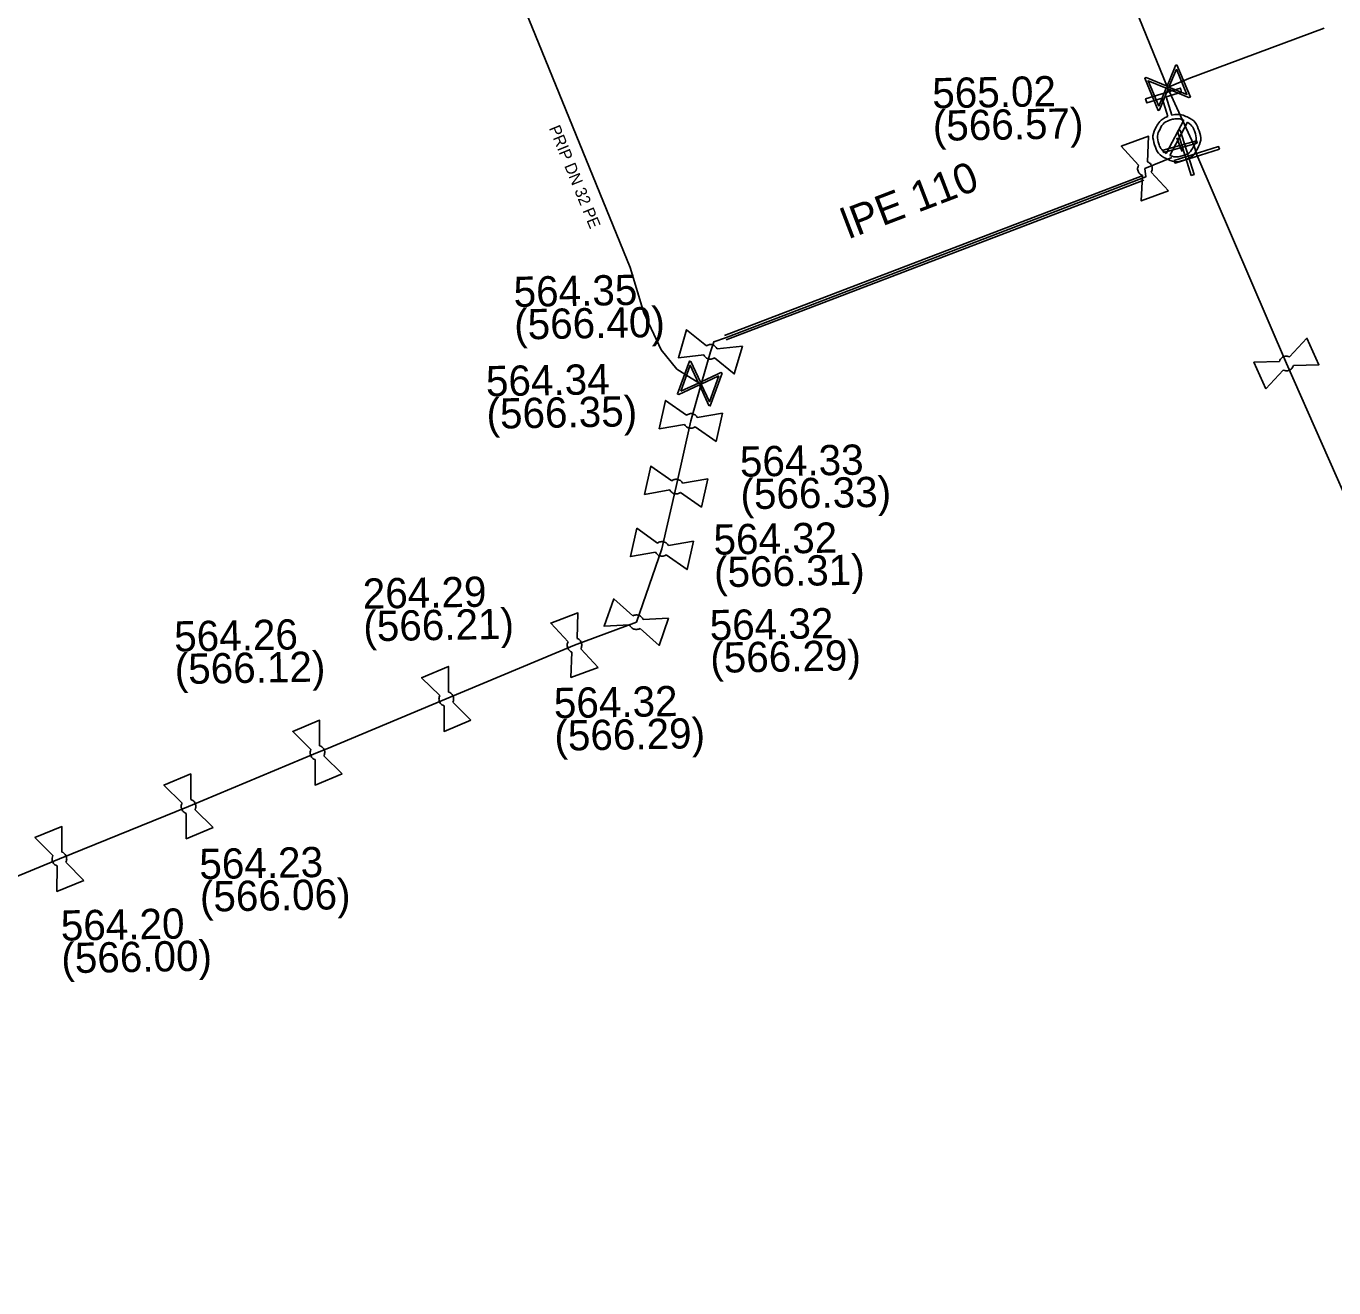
# Model space of a CAD drawing. Extents: x -643544 to -637295, y -1119190 to -1111715.
# Drawn here: x -641544 to -641487.8, y -1113706.6 to -1113652.4 of the extents above; entities that cross this region are included whole.
import ezdxf

# ---------------------------------------------------------------- set-up
doc = ezdxf.new("R2010")
doc.units = 0
for name, color, linetype in [('Default', 7, 'Continuous'), ('VP Chránička', 7, 'Continuous'), ('VP Chránička - okraje', 7, 'Continuous'), ('VP Hydrant', 7, 'Continuous'), ('VP Lomový bod', 7, 'Continuous'), ('VP Lomový bod - popis', 7, 'Continuous'), ('VP Popis přípojky', 7, 'Continuous'), ('VP Přípojka', 7, 'Continuous'), ('VP Řad', 7, 'Continuous'), ('VP Řad - popis', 7, 'Continuous'), ('VP Šoupě', 7, 'Continuous')]:
    doc.layers.add(name, color=color, linetype=linetype)

msp = doc.modelspace()

# ---------------------------------------------------------------- linework, layer by layer
at = {"layer": 'Default'}
for points in [[(-641494.749, -1113656.212), (-641494.397, -1113656.133), (-641494.073, -1113656.304), (-641493.708, -1113656.497), (-641493.585, -1113656.894), (-641493.462, -1113657.29), (-641493.654, -1113657.656), (-641493.847, -1113658.022), (-641494.244, -1113658.145), (-641494.638, -1113658.268), (-641495.004, -1113658.076), (-641495.371, -1113657.885), (-641495.494, -1113657.489), (-641495.618, -1113657.092), (-641495.427, -1113656.726), (-641495.259, -1113656.399), (-641494.924, -1113656.266)], [(-641494.245, -1113656.431), (-641494.504, -1113656.326), (-641494.784, -1113656.413), (-641495.107, -1113656.513), (-641495.263, -1113656.811), (-641495.419, -1113657.108), (-641495.318, -1113657.43), (-641495.231, -1113657.71), (-641494.997, -1113657.864)], [(-641494.835, -1113657.949), (-641494.577, -1113658.05), (-641494.301, -1113657.964), (-641493.98, -1113657.865), (-641493.823, -1113657.567), (-641493.666, -1113657.27), (-641493.767, -1113656.947), (-641493.853, -1113656.671), (-641494.083, -1113656.516)], [(-641496.021, -1113658.804), (-641496.069, -1113658.785), (-641496.11, -1113658.751), (-641496.175, -1113658.694), (-641496.203, -1113658.617), (-641496.232, -1113658.541), (-641496.218, -1113658.458), (-641496.209, -1113658.404), (-641496.183, -1113658.358)], [(-641495.8, -1113658.218), (-641495.75, -1113658.236), (-641495.709, -1113658.271), (-641495.645, -1113658.326), (-641495.617, -1113658.403), (-641495.588, -1113658.479), (-641495.603, -1113658.565), (-641495.611, -1113658.618), (-641495.637, -1113658.664)], [(-641514.419, -1113666.654), (-641514.463, -1113666.681), (-641514.515, -1113666.694), (-641514.599, -1113666.713), (-641514.678, -1113666.69), (-641514.756, -1113666.667), (-641514.815, -1113666.607), (-641514.853, -1113666.568), (-641514.874, -1113666.519)], [(-641514.76, -1113666.128), (-641514.716, -1113666.099), (-641514.663, -1113666.086), (-641514.581, -1113666.067), (-641514.502, -1113666.09), (-641514.424, -1113666.113), (-641514.363, -1113666.175), (-641514.326, -1113666.213), (-641514.304, -1113666.261)], [(-641490.132, -1113666.801), (-641490.117, -1113666.752), (-641490.085, -1113666.708), (-641490.034, -1113666.639), (-641489.959, -1113666.605), (-641489.885, -1113666.572), (-641489.801, -1113666.579), (-641489.746, -1113666.584), (-641489.699, -1113666.607)], [(-641489.53, -1113666.978), (-641489.545, -1113667.029), (-641489.577, -1113667.073), (-641489.627, -1113667.141), (-641489.701, -1113667.175), (-641489.776, -1113667.208), (-641489.862, -1113667.201), (-641489.915, -1113667.196), (-641489.963, -1113667.174)], [(-641515.617, -1113669.109), (-641515.575, -1113669.078), (-641515.522, -1113669.062), (-641515.442, -1113669.037), (-641515.362, -1113669.055), (-641515.282, -1113669.073), (-641515.217, -1113669.131), (-641515.178, -1113669.166), (-641515.153, -1113669.213)], [(-641515.242, -1113669.612), (-641515.284, -1113669.643), (-641515.335, -1113669.659), (-641515.418, -1113669.683), (-641515.498, -1113669.665), (-641515.578, -1113669.647), (-641515.64, -1113669.591), (-641515.681, -1113669.554), (-641515.706, -1113669.507)], [(-641516.247, -1113671.929), (-641516.205, -1113671.898), (-641516.152, -1113671.882), (-641516.072, -1113671.857), (-641515.992, -1113671.875), (-641515.912, -1113671.893), (-641515.847, -1113671.951), (-641515.808, -1113671.986), (-641515.783, -1113672.033)], [(-641515.872, -1113672.432), (-641515.914, -1113672.463), (-641515.965, -1113672.479), (-641516.048, -1113672.503), (-641516.128, -1113672.485), (-641516.208, -1113672.467), (-641516.27, -1113672.411), (-641516.311, -1113672.374), (-641516.336, -1113672.327)], [(-641516.483, -1113675.113), (-641516.525, -1113675.143), (-641516.577, -1113675.159), (-641516.66, -1113675.183), (-641516.739, -1113675.165), (-641516.819, -1113675.147), (-641516.881, -1113675.09), (-641516.922, -1113675.053), (-641516.946, -1113675.006)], [(-641516.856, -1113674.609), (-641516.813, -1113674.577), (-641516.761, -1113674.561), (-641516.68, -1113674.537), (-641516.601, -1113674.555), (-641516.521, -1113674.573), (-641516.457, -1113674.632), (-641516.417, -1113674.667), (-641516.393, -1113674.714)], [(-641517.926, -1113677.739), (-641517.881, -1113677.713), (-641517.827, -1113677.703), (-641517.744, -1113677.688), (-641517.667, -1113677.715), (-641517.59, -1113677.742), (-641517.532, -1113677.807), (-641517.497, -1113677.847), (-641517.478, -1113677.896)], [(-641517.613, -1113678.282), (-641517.658, -1113678.308), (-641517.711, -1113678.318), (-641517.796, -1113678.332), (-641517.873, -1113678.305), (-641517.95, -1113678.278), (-641518.006, -1113678.215), (-641518.042, -1113678.174), (-641518.061, -1113678.124)], [(-641520.539, -1113679.295), (-641520.588, -1113679.276), (-641520.629, -1113679.242), (-641520.694, -1113679.186), (-641520.723, -1113679.109), (-641520.751, -1113679.032), (-641520.738, -1113678.949), (-641520.729, -1113678.895), (-641520.704, -1113678.849)], [(-641520.322, -1113678.707), (-641520.272, -1113678.725), (-641520.23, -1113678.76), (-641520.166, -1113678.814), (-641520.137, -1113678.891), (-641520.109, -1113678.968), (-641520.122, -1113679.053), (-641520.13, -1113679.106), (-641520.156, -1113679.152)], [(-641526.037, -1113681.609), (-641526.086, -1113681.592), (-641526.129, -1113681.56), (-641526.197, -1113681.506), (-641526.228, -1113681.431), (-641526.26, -1113681.355), (-641526.25, -1113681.272), (-641526.244, -1113681.218), (-641526.22, -1113681.17)], [(-641525.844, -1113681.013), (-641525.793, -1113681.029), (-641525.75, -1113681.062), (-641525.683, -1113681.114), (-641525.652, -1113681.189), (-641525.62, -1113681.265), (-641525.63, -1113681.351), (-641525.636, -1113681.404), (-641525.66, -1113681.451)], [(-641531.383, -1113683.323), (-641531.333, -1113683.339), (-641531.29, -1113683.373), (-641531.223, -1113683.424), (-641531.192, -1113683.5), (-641531.16, -1113683.575), (-641531.17, -1113683.662), (-641531.176, -1113683.714), (-641531.2, -1113683.761)], [(-641531.578, -1113683.919), (-641531.627, -1113683.902), (-641531.67, -1113683.87), (-641531.737, -1113683.816), (-641531.768, -1113683.74), (-641531.8, -1113683.665), (-641531.79, -1113683.581), (-641531.783, -1113683.527), (-641531.759, -1113683.48)], [(-641536.923, -1113685.633), (-641536.873, -1113685.649), (-641536.83, -1113685.683), (-641536.763, -1113685.734), (-641536.732, -1113685.81), (-641536.7, -1113685.885), (-641536.71, -1113685.972), (-641536.716, -1113686.024), (-641536.74, -1113686.071)], [(-641537.118, -1113686.229), (-641537.167, -1113686.212), (-641537.21, -1113686.18), (-641537.277, -1113686.126), (-641537.308, -1113686.05), (-641537.34, -1113685.975), (-641537.33, -1113685.891), (-641537.323, -1113685.837), (-641537.299, -1113685.79)], [(-641542.471, -1113687.894), (-641542.42, -1113687.91), (-641542.377, -1113687.944), (-641542.311, -1113687.996), (-641542.281, -1113688.072), (-641542.25, -1113688.148), (-641542.261, -1113688.234), (-641542.267, -1113688.287), (-641542.291, -1113688.334)], [(-641542.67, -1113688.488), (-641542.719, -1113688.471), (-641542.762, -1113688.438), (-641542.829, -1113688.384), (-641542.859, -1113688.308), (-641542.89, -1113688.232), (-641542.879, -1113688.149), (-641542.873, -1113688.094), (-641542.848, -1113688.048)]]:
    msp.add_open_spline(points, degree=3, dxfattribs=at)
at = {"layer": 'VP Chránička'}
msp.add_lwpolyline([(-641495.99, -1113658.91), (-641513.94, -1113665.78)], dxfattribs=at)
at = {"layer": 'VP Chránička - okraje'}
for points in [[(-641513.976, -1113665.687), (-641496.026, -1113658.817)], [(-641495.954, -1113659.003), (-641513.904, -1113665.873)]]:
    msp.add_lwpolyline(points, dxfattribs=at)
at = {"layer": 'VP Hydrant'}
for points in [[(-641494.924, -1113656.266), (-641495.168, -1113655.483), (-641495.826, -1113655.688), (-641495.881, -1113655.513), (-641494.389, -1113655.048), (-641494.334, -1113655.223), (-641494.993, -1113655.428), (-641494.749, -1113656.212)], [(-641494.997, -1113657.864), (-641494.245, -1113656.431)], [(-641494.083, -1113656.516), (-641494.835, -1113657.949)]]:
    msp.add_lwpolyline(points, dxfattribs=at)
at = {"layer": 'VP Lomový bod'}
for points in [[(-641496.183, -1113658.358), (-641496.926, -1113657.551), (-641495.753, -1113657.121), (-641495.8, -1113658.218)], [(-641495.637, -1113658.664), (-641494.894, -1113659.469)], [(-641494.894, -1113659.469), (-641496.067, -1113659.899), (-641496.021, -1113658.804)], [(-641514.874, -1113666.519), (-641515.965, -1113666.64), (-641515.615, -1113665.44), (-641514.76, -1113666.128)], [(-641489.699, -1113666.607), (-641488.949, -1113665.805), (-641488.434, -1113666.944), (-641489.53, -1113666.978)], [(-641513.215, -1113666.14), (-641513.565, -1113667.34), (-641514.419, -1113666.654)], [(-641514.304, -1113666.261), (-641513.215, -1113666.14)], [(-641490.711, -1113667.975), (-641491.227, -1113666.836), (-641490.132, -1113666.801)], [(-641489.963, -1113667.174), (-641490.711, -1113667.975)], [(-641515.706, -1113669.507), (-641516.786, -1113669.697), (-641516.514, -1113668.478), (-641515.617, -1113669.109)], [(-641514.074, -1113669.023), (-641514.346, -1113670.243), (-641515.242, -1113669.612)], [(-641515.153, -1113669.213), (-641514.074, -1113669.023)], [(-641516.336, -1113672.327), (-641517.416, -1113672.517), (-641517.144, -1113671.297), (-641516.247, -1113671.929)], [(-641514.704, -1113671.843), (-641514.976, -1113673.063), (-641515.872, -1113672.432)], [(-641515.783, -1113672.033), (-641514.704, -1113671.843)], [(-641516.946, -1113675.006), (-641518.028, -1113675.192), (-641517.75, -1113673.973), (-641516.856, -1113674.609)], [(-641515.312, -1113674.528), (-641515.59, -1113675.747), (-641516.483, -1113675.113)], [(-641516.393, -1113674.714), (-641515.312, -1113674.528)], [(-641518.061, -1113678.124), (-641519.156, -1113678.188), (-641518.744, -1113677.008), (-641517.926, -1113677.739)], [(-641520.704, -1113678.849), (-641521.452, -1113678.047), (-641520.28, -1113677.611), (-641520.322, -1113678.707)], [(-641516.384, -1113677.832), (-641516.796, -1113679.012), (-641517.613, -1113678.282)], [(-641517.478, -1113677.896), (-641516.384, -1113677.832)], [(-641519.408, -1113679.953), (-641520.58, -1113680.389), (-641520.539, -1113679.295)], [(-641520.156, -1113679.152), (-641519.408, -1113679.953)], [(-641526.22, -1113681.17), (-641527, -1113680.399), (-641525.847, -1113679.916), (-641525.844, -1113681.013)], [(-641524.88, -1113682.221), (-641526.033, -1113682.704), (-641526.037, -1113681.609)], [(-641525.66, -1113681.451), (-641524.88, -1113682.221)], [(-641531.759, -1113683.48), (-641532.538, -1113682.707), (-641531.384, -1113682.226), (-641531.383, -1113683.323)], [(-641530.422, -1113684.533), (-641531.576, -1113685.014), (-641531.578, -1113683.919)], [(-641531.2, -1113683.761), (-641530.422, -1113684.533)], [(-641537.299, -1113685.79), (-641538.078, -1113685.017), (-641536.924, -1113684.536), (-641536.923, -1113685.633)], [(-641535.962, -1113686.843), (-641537.116, -1113687.324), (-641537.118, -1113686.229)], [(-641536.74, -1113686.071), (-641535.962, -1113686.843)], [(-641542.848, -1113688.048), (-641543.62, -1113687.268), (-641542.463, -1113686.797), (-641542.471, -1113687.894)], [(-641541.52, -1113689.112), (-641542.677, -1113689.583), (-641542.67, -1113688.488)], [(-641542.291, -1113688.334), (-641541.52, -1113689.112)]]:
    msp.add_lwpolyline(points, dxfattribs=at)
at = {"layer": 'VP Přípojka'}
for points in [[(-641540.27, -1113607.61), (-641537.15, -1113614.78), (-641536.35, -1113616.66), (-641532.51, -1113626.28), (-641525.89, -1113643.51), (-641518.03, -1113662.76), (-641517.45, -1113664.71), (-641516.71, -1113666.31), (-641516.03, -1113667.14), (-641515.535, -1113667.445), (-641515.04, -1113667.75), (-641514.983, -1113667.781)], [(-641494.94, -1113655.03), (-641494.019, -1113654.642), (-641488.213, -1113652.476)], [(-641494.31, -1113657.77), (-641494.4, -1113657.57), (-641494.54, -1113657.19)]]:
    msp.add_lwpolyline(points, dxfattribs=at)
at = {"layer": 'VP Řad'}
for points in [[(-641517.86, -1113601.22), (-641517.75, -1113601.49), (-641517.59, -1113601.91), (-641515.48, -1113606.49), (-641512.66, -1113612.87), (-641507.9, -1113623.89), (-641503.229, -1113634.939), (-641499.98, -1113642.64), (-641498.61, -1113646.01), (-641494.94, -1113655.03), (-641493.89, -1113657.3), (-641493.78, -1113657.59)], [(-641493.78, -1113657.59), (-641493.68, -1113657.92), (-641489.83, -1113666.89), (-641486.76, -1113673.83), (-641486.16, -1113675.4), (-641482.83, -1113683.08), (-641482.09, -1113684.89), (-641478.27, -1113694.27), (-641477.57, -1113696), (-641473.99, -1113704.75), (-641472.82, -1113707.61), (-641468, -1113718.67), (-641463.34, -1113729.99), (-641459.183, -1113741.247), (-641454.96, -1113752.68)], [(-641494.75, -1113658.03), (-641495.91, -1113658.51), (-641495.87, -1113658.86), (-641495.99, -1113658.91), (-641513.94, -1113665.78), (-641514.436, -1113665.955), (-641514.59, -1113666.39), (-641514.983, -1113667.781), (-641515.43, -1113669.36), (-641516.06, -1113672.18), (-641516.67, -1113674.86), (-641517.77, -1113678.01), (-641520.43, -1113679), (-641525.94, -1113681.31), (-641531.072, -1113683.45), (-641531.48, -1113683.62), (-641537.02, -1113685.93), (-641542.57, -1113688.19), (-641548.12, -1113690.48)]]:
    msp.add_lwpolyline(points, dxfattribs=at)
at = {"layer": 'VP Šoupě'}
for points in [[(-641494.535, -1113654.05), (-641493.96, -1113655.435), (-641494.021, -1113655.461), (-641494.138, -1113655.408), (-641494.915, -1113655.088), (-641495.284, -1113655.985), (-641495.345, -1113656.01), (-641495.92, -1113654.625), (-641495.859, -1113654.599), (-641494.962, -1113654.973), (-641494.642, -1113654.196), (-641494.596, -1113654.075), (-641494.535, -1113654.05)], [(-641494.561, -1113654.231), (-641494.881, -1113655.006), (-641494.107, -1113655.325), (-641494.561, -1113654.231)], [(-641495.317, -1113655.834), (-641494.996, -1113655.054), (-641495.774, -1113654.734), (-641495.317, -1113655.834)], [(-641493.918, -1113658.808), (-641494.511, -1113656.899), (-641494.392, -1113656.862), (-641493.799, -1113658.771), (-641493.918, -1113658.808)], [(-641493.665, -1113657.416), (-641495.11, -1113657.815), (-641495.135, -1113657.724), (-641493.69, -1113657.325), (-641493.665, -1113657.416)], [(-641492.707, -1113657.683), (-641494.616, -1113658.276), (-641494.653, -1113658.157), (-641492.744, -1113657.564), (-641492.707, -1113657.683)], [(-641514.077, -1113667.305), (-641514.595, -1113668.713), (-641514.657, -1113668.69), (-641514.707, -1113668.572), (-641515.06, -1113667.81), (-641515.941, -1113668.218), (-641516.003, -1113668.195), (-641515.485, -1113666.787), (-641515.423, -1113666.81), (-641515.017, -1113667.693), (-641514.255, -1113667.34), (-641514.139, -1113667.282), (-641514.077, -1113667.305)], [(-641515.862, -1113668.084), (-641515.097, -1113667.73), (-641515.451, -1113666.967), (-641515.862, -1113668.084)], [(-641514.219, -1113667.421), (-641514.98, -1113667.773), (-641514.629, -1113668.532), (-641514.219, -1113667.421)]]:
    msp.add_lwpolyline(points, dxfattribs=at)

# ---------------------------------------------------------------- texts
at = {"layer": 'VP Lomový bod - popis'}
for s, p in [('565.02', (-641505.042, -1113655.92)), ('(566.57)', (-641505.018, -1113657.32)), ('564.35', (-641523.036, -1113664.461)), ('(566.40)', (-641523.011, -1113665.861)), ('564.34', (-641524.225, -1113668.3)), ('(566.35)', (-641524.2, -1113669.699)), ('564.33', (-641513.31, -1113671.759)), ('(566.33)', (-641513.285, -1113673.159)), ('564.32', (-641514.444, -1113675.111)), ('(566.31)', (-641514.42, -1113676.511)), ('264.29', (-641529.52, -1113677.436)), ('(566.21)', (-641529.495, -1113678.835)), ('564.32', (-641514.608, -1113678.79)), ('564.26', (-641537.625, -1113679.274)), ('(566.29)', (-641514.583, -1113680.19)), ('(566.12)', (-641537.601, -1113680.674)), ('564.32', (-641521.307, -1113682.139)), ('(566.29)', (-641521.282, -1113683.539)), ('564.23', (-641536.544, -1113689.058)), ('(566.06)', (-641536.52, -1113690.458)), ('564.20', (-641542.499, -1113691.702)), ('(566.00)', (-641542.475, -1113693.102))]:
    msp.add_text(s, height=1.3, rotation=1, dxfattribs=at).set_placement(p)
at = {"layer": 'VP Popis přípojky'}
msp.add_text('PRIP DN 32 PE', height=0.5, rotation=292.2108, dxfattribs=at).set_placement((-641521.537, -1113656.771))
at = {"layer": 'VP Řad - popis'}
msp.add_text('lPE 110', height=1.3, rotation=20.9433, dxfattribs=at).set_placement((-641508.646, -1113661.551))

doc.saveas('drawing.dxf')
